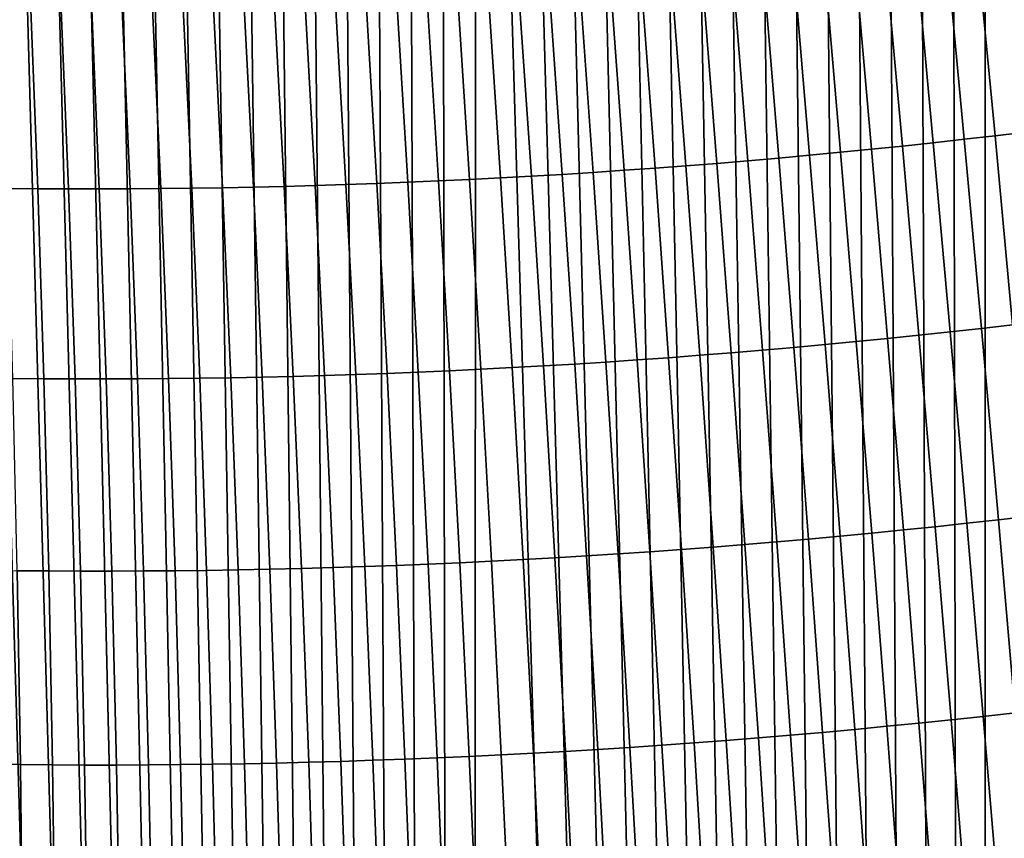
# Model space of a CAD drawing. Header units: metres. Extents: x -240 to 45, y -77 to 27.
# Tile 729 of 1056: x 16.64 to 18.54, y -31.23 to -29.65. Entities that reach past the tile are written whole.
import ezdxf

# ---------------------------------------------------------------- set-up
doc = ezdxf.new("R2010")
doc.units = ezdxf.units.M
doc.layers.add('solid_102011X2', color=7, linetype='CONTINUOUS')

msp = doc.modelspace()

# ---------------------------------------------------------------- linework, layer by layer
at = {"layer": 'solid_102011X2'}
for points in [[(16.511703, -60.200001, 121.426056), (17.503664, -60.200001, 121.550369), (16.57992, -29.114246, 121.436218), (16.52364, -29.097738, 121.427856)], [(17.503664, -60.200001, 121.550369), (16.643175, -29.13261, 121.445427), (16.57992, -29.114246, 121.436218)], [(17.503664, -60.200001, 121.550369), (16.706367, -29.150761, 121.454422), (16.643175, -29.13261, 121.445427)], [(17.503664, -60.200001, 121.550369), (16.769503, -29.168695, 121.463203), (16.706367, -29.150761, 121.454422)], [(17.503664, -60.200001, 121.550369), (16.832582, -29.186422, 121.471771), (16.769503, -29.168695, 121.463203)], [(17.503664, -60.200001, 121.550369), (16.895615, -29.203941, 121.480133), (16.832582, -29.186422, 121.471771)], [(17.503664, -60.200001, 121.550369), (16.958599, -29.221249, 121.488281), (16.895615, -29.203941, 121.480133)], [(17.503664, -60.200001, 121.550369), (17.021534, -29.23834, 121.496223), (16.958599, -29.221249, 121.488281)], [(17.503664, -60.200001, 121.550369), (17.084415, -29.255213, 121.503952), (17.021534, -29.23834, 121.496223)], [(17.503664, -60.200001, 121.550369), (17.147234, -29.271868, 121.511482), (17.084415, -29.255213, 121.503952)], [(17.503664, -60.200001, 121.550369), (17.209988, -29.288305, 121.518791), (17.147234, -29.271868, 121.511482)], [(17.503664, -60.200001, 121.550369), (17.272671, -29.304525, 121.525902), (17.209988, -29.288305, 121.518791)], [(17.503664, -60.200001, 121.550369), (17.335276, -29.320528, 121.532799), (17.272671, -29.304525, 121.525902)], [(17.503664, -60.200001, 121.550369), (17.397797, -29.336315, 121.53949), (17.335276, -29.320528, 121.532799)], [(17.503664, -60.200001, 121.550369), (17.460232, -29.351885, 121.545975), (17.397797, -29.336315, 121.53949)], [(17.503664, -60.200001, 121.550369), (17.522572, -29.367239, 121.552254), (17.460232, -29.351885, 121.545975)], [(17.503664, -60.200001, 121.550369), (18.500589, -60.200001, 121.625076), (17.584812, -29.382376, 121.558319), (17.522572, -29.367239, 121.552254)], [(18.500589, -60.200001, 121.625076), (17.646948, -29.397299, 121.564186), (17.584812, -29.382376, 121.558319)], [(18.500589, -60.200001, 121.625076), (17.708973, -29.412004, 121.569847), (17.646948, -29.397299, 121.564186)], [(18.500589, -60.200001, 121.625076), (17.770882, -29.426495, 121.575302), (17.708973, -29.412004, 121.569847)], [(18.500589, -60.200001, 121.625076), (17.832689, -29.440771, 121.580551), (17.770882, -29.426495, 121.575302)], [(18.500589, -60.200001, 121.625076), (17.894466, -29.454836, 121.585617), (17.832689, -29.440771, 121.580551)], [(18.500589, -60.200001, 121.625076), (17.956205, -29.468691, 121.590477), (17.894466, -29.454836, 121.585617)], [(18.500589, -60.200001, 121.625076), (18.017883, -29.482332, 121.595146), (17.956205, -29.468691, 121.590477)], [(18.500589, -60.200001, 121.625076), (18.079485, -29.495758, 121.599617), (18.017883, -29.482332, 121.595146)], [(18.500589, -60.200001, 121.625076), (18.140984, -29.50897, 121.603889), (18.079485, -29.495758, 121.599617)], [(18.500589, -60.200001, 121.625076), (18.202364, -29.521963, 121.607964), (18.140984, -29.50897, 121.603889)], [(18.525658, -29.871878, 81.254921), (18.465982, -29.878744, 81.257912), (18.432404, -29.518354, 81.144867), (18.491436, -29.511581, 81.141808)], [(18.585329, -29.864775, 81.252098), (18.525658, -29.871878, 81.254921), (18.491436, -29.511581, 81.141808), (18.550467, -29.504574, 81.138916)], [(18.500589, -60.200001, 121.625076), (18.263601, -29.534737, 121.611839), (18.202364, -29.521963, 121.607964)], [(18.346615, -29.891766, 81.264412), (18.286922, -29.897923, 81.267921), (18.255281, -29.537264, 81.155037), (18.314327, -29.531195, 81.151482)], [(18.500589, -60.200001, 121.625076), (18.324678, -29.547291, 121.615524), (18.263601, -29.534737, 121.611839)], [(18.4063, -29.885374, 81.26107), (18.346615, -29.891766, 81.264412), (18.314327, -29.531195, 81.151482), (18.373367, -29.524893, 81.148087)], [(18.465982, -29.878744, 81.257912), (18.4063, -29.885374, 81.26107), (18.373367, -29.524893, 81.148087), (18.432404, -29.518354, 81.144867)], [(18.107807, -29.914968, 81.279495), (18.04809, -29.920177, 81.283707), (18.019041, -29.559193, 81.170959), (18.078112, -29.554062, 81.166725)], [(18.167519, -29.909523, 81.275467), (18.107807, -29.914968, 81.279495), (18.078112, -29.554062, 81.166725), (18.137175, -29.548697, 81.162666)], [(18.227224, -29.903841, 81.271606), (18.167519, -29.909523, 81.275467), (18.137175, -29.548697, 81.162666), (18.196232, -29.543097, 81.158768)], [(18.286922, -29.897923, 81.267921), (18.227224, -29.903841, 81.271606), (18.196232, -29.543097, 81.158768), (18.255281, -29.537264, 81.155037)], [(18.500589, -60.200001, 121.625076), (18.385572, -29.559624, 121.619003), (18.324678, -29.547291, 121.615524)], [(17.868906, -29.934389, 81.297379), (17.809175, -29.938652, 81.302284), (17.782721, -29.577375, 81.189583), (17.841803, -29.573181, 81.184677)], [(17.928637, -29.929888, 81.292641), (17.868906, -29.934389, 81.297379), (17.841803, -29.573181, 81.184677), (17.900885, -29.568752, 81.179932)], [(17.988365, -29.925152, 81.288086), (17.928637, -29.929888, 81.292641), (17.900885, -29.568752, 81.179932), (17.959965, -29.564091, 81.175362)], [(18.04809, -29.920177, 81.283707), (17.988365, -29.925152, 81.288086), (17.959965, -29.564091, 81.175362), (18.019041, -29.559193, 81.170959)], [(18.500589, -60.200001, 121.625076), (18.446264, -29.571732, 121.622292), (18.385572, -29.559624, 121.619003)], [(18.500589, -60.200001, 121.625076), (18.506731, -29.583614, 121.625381), (18.446264, -29.571732, 121.622292)], [(17.57029, -29.953325, 81.323654), (17.510586, -29.956396, 81.32943), (17.487371, -29.59481, 81.216675), (17.546427, -29.591797, 81.210915)], [(17.630001, -29.950014, 81.318047), (17.57029, -29.953325, 81.323654), (17.546427, -29.591797, 81.210915), (17.60549, -29.588545, 81.20533)], [(17.689722, -29.946465, 81.312614), (17.630001, -29.950014, 81.318047), (17.60549, -29.588545, 81.20533), (17.664562, -29.585058, 81.199913)], [(17.749447, -29.942677, 81.307365), (17.689722, -29.946465, 81.312614), (17.664562, -29.585058, 81.199913), (17.723639, -29.581333, 81.194664)], [(17.809175, -29.938652, 81.302284), (17.749447, -29.942677, 81.307365), (17.723639, -29.581333, 81.194664), (17.782721, -29.577375, 81.189583)], [(18.500589, -60.200001, 121.625076), (19.5, -60.200001, 121.650002), (18.566956, -29.595272, 121.628281), (18.506731, -29.583614, 121.625381)], [(16.676624, -29.974091, 81.428535), (16.617229, -29.973537, 81.436913), (16.603783, -29.611376, 81.323112), (16.662527, -29.61195, 81.31485)], [(16.736044, -29.9744, 81.420334), (16.676624, -29.974091, 81.428535), (16.662527, -29.61195, 81.31485), (16.721294, -29.612286, 81.306747)], [(16.795488, -29.974468, 81.412308), (16.736044, -29.9744, 81.420334), (16.721294, -29.612286, 81.306747), (16.780088, -29.612381, 81.29882)], [(16.854959, -29.974295, 81.404449), (16.795488, -29.974468, 81.412308), (16.780088, -29.612381, 81.29882), (16.838905, -29.612234, 81.291054)], [(16.914454, -29.973877, 81.396767), (16.854959, -29.974295, 81.404449), (16.838905, -29.612234, 81.291054), (16.897749, -29.611849, 81.283455)], [(16.973972, -29.973217, 81.389252), (16.914454, -29.973877, 81.396767), (16.897749, -29.611849, 81.283455), (16.956614, -29.611225, 81.276024)], [(17.033514, -29.972317, 81.381912), (16.973972, -29.973217, 81.389252), (16.956614, -29.611225, 81.276024), (17.015503, -29.610359, 81.268761)], [(17.093077, -29.971172, 81.374748), (17.033514, -29.972317, 81.381912), (17.015503, -29.610359, 81.268761), (17.074415, -29.609253, 81.261665)], [(17.152664, -29.969786, 81.367752), (17.093077, -29.971172, 81.374748), (17.074415, -29.609253, 81.261665), (17.13335, -29.607906, 81.25473)], [(17.212273, -29.968157, 81.360931), (17.152664, -29.969786, 81.367752), (17.13335, -29.607906, 81.25473), (17.192308, -29.606321, 81.247971)], [(17.271902, -29.966288, 81.354286), (17.212273, -29.968157, 81.360931), (17.192308, -29.606321, 81.247971), (17.251286, -29.604496, 81.241371)], [(17.331549, -29.964174, 81.347809), (17.271902, -29.966288, 81.354286), (17.251286, -29.604496, 81.241371), (17.310284, -29.602432, 81.234947)], [(17.391214, -29.961823, 81.341507), (17.331549, -29.964174, 81.347809), (17.310284, -29.602432, 81.234947), (17.369299, -29.60013, 81.228683)], [(17.450893, -29.95923, 81.335381), (17.391214, -29.961823, 81.341507), (17.369299, -29.60013, 81.228683), (17.428328, -29.597589, 81.222595)], [(17.510586, -29.956396, 81.32943), (17.450893, -29.95923, 81.335381), (17.428328, -29.597589, 81.222595), (17.487371, -29.59481, 81.216675)], [(18.499296, -30.244123, 81.353699), (18.438902, -30.250847, 81.356804), (18.4063, -29.885374, 81.26107), (18.465982, -29.878744, 81.257912)], [(18.559683, -30.237164, 81.350769), (18.499296, -30.244123, 81.353699), (18.465982, -29.878744, 81.257912), (18.525658, -29.871878, 81.254921)], [(18.620066, -30.229963, 81.348022), (18.559683, -30.237164, 81.350769), (18.525658, -29.871878, 81.254921), (18.585329, -29.864775, 81.252098)], [(18.318094, -30.263575, 81.363548), (18.257681, -30.269579, 81.367195), (18.227224, -29.903841, 81.271606), (18.286922, -29.897923, 81.267921)], [(18.3785, -30.25733, 81.360085), (18.318094, -30.263575, 81.363548), (18.286922, -29.897923, 81.267921), (18.346615, -29.891766, 81.264412)], [(18.438902, -30.250847, 81.356804), (18.3785, -30.25733, 81.360085), (18.346615, -29.891766, 81.264412), (18.4063, -29.885374, 81.26107)], [(18.136831, -30.280874, 81.375023), (18.076397, -30.286163, 81.379204), (18.04809, -29.920177, 81.283707), (18.107807, -29.914968, 81.279495)], [(18.19726, -30.275345, 81.371017), (18.136831, -30.280874, 81.375023), (18.107807, -29.914968, 81.279495), (18.167519, -29.909523, 81.275467)], [(18.257681, -30.269579, 81.367195), (18.19726, -30.275345, 81.371017), (18.167519, -29.909523, 81.275467), (18.227224, -29.903841, 81.271606)], [(17.895067, -30.300598, 81.392838), (17.834621, -30.30493, 81.397743), (17.809175, -29.938652, 81.302284), (17.868906, -29.934389, 81.297379)], [(17.955513, -30.296024, 81.388115), (17.895067, -30.300598, 81.392838), (17.868906, -29.934389, 81.297379), (17.928637, -29.929888, 81.292641)], [(18.015957, -30.291214, 81.383568), (17.955513, -30.296024, 81.388115), (17.928637, -29.929888, 81.292641), (17.988365, -29.925152, 81.288086)], [(18.076397, -30.286163, 81.379204), (18.015957, -30.291214, 81.383568), (17.988365, -29.925152, 81.288086), (18.04809, -29.920177, 81.283707)], [(17.592871, -30.31986, 81.419167), (17.532452, -30.32299, 81.424973), (17.510586, -29.956396, 81.32943), (17.57029, -29.953325, 81.323654)], [(17.653299, -30.316488, 81.413544), (17.592871, -30.31986, 81.419167), (17.57029, -29.953325, 81.323654), (17.630001, -29.950014, 81.318047)], [(17.713736, -30.312876, 81.408096), (17.653299, -30.316488, 81.413544), (17.630001, -29.950014, 81.318047), (17.689722, -29.946465, 81.312614)], [(17.774178, -30.309023, 81.402824), (17.713736, -30.312876, 81.408096), (17.689722, -29.946465, 81.312614), (17.749447, -29.942677, 81.307365)], [(17.834621, -30.30493, 81.397743), (17.774178, -30.309023, 81.402824), (17.749447, -29.942677, 81.307365), (17.809175, -29.938652, 81.302284)], [(16.688431, -30.341249, 81.525093), (16.628319, -30.340721, 81.533585), (16.617229, -29.973537, 81.436913), (16.676624, -29.974091, 81.428535)], [(16.929136, -30.340921, 81.492912), (16.868923, -30.34137, 81.500694), (16.854959, -29.974295, 81.404449), (16.914454, -29.973877, 81.396767)], [(16.989376, -30.340227, 81.485313), (16.929136, -30.340921, 81.492912), (16.914454, -29.973877, 81.396767), (16.973972, -29.973217, 81.389252)], [(17.049637, -30.339289, 81.477898), (16.989376, -30.340227, 81.485313), (16.973972, -29.973217, 81.389252), (17.033514, -29.972317, 81.381912)], [(17.109921, -30.338106, 81.47065), (17.049637, -30.339289, 81.477898), (17.033514, -29.972317, 81.381912), (17.093077, -29.971172, 81.374748)], [(17.170225, -30.336678, 81.463593), (17.109921, -30.338106, 81.47065), (17.093077, -29.971172, 81.374748), (17.152664, -29.969786, 81.367752)], [(17.230553, -30.335005, 81.456703), (17.170225, -30.336678, 81.463593), (17.152664, -29.969786, 81.367752), (17.212273, -29.968157, 81.360931)], [(17.290899, -30.333088, 81.449997), (17.230553, -30.335005, 81.456703), (17.212273, -29.968157, 81.360931), (17.271902, -29.966288, 81.354286)], [(17.351265, -30.330929, 81.443474), (17.290899, -30.333088, 81.449997), (17.271902, -29.966288, 81.354286), (17.331549, -29.964174, 81.347809)], [(17.411648, -30.328526, 81.437126), (17.351265, -30.330929, 81.443474), (17.331549, -29.964174, 81.347809), (17.391214, -29.961823, 81.341507)], [(17.472042, -30.325878, 81.430962), (17.411648, -30.328526, 81.437126), (17.391214, -29.961823, 81.341507), (17.450893, -29.95923, 81.335381)], [(17.532452, -30.32299, 81.424973), (17.472042, -30.325878, 81.430962), (17.450893, -29.95923, 81.335381), (17.510586, -29.956396, 81.32943)], [(16.748569, -30.341534, 81.516785), (16.688431, -30.341249, 81.525093), (16.676624, -29.974091, 81.428535), (16.736044, -29.9744, 81.420334)], [(16.808733, -30.341574, 81.508652), (16.748569, -30.341534, 81.516785), (16.736044, -29.9744, 81.420334), (16.795488, -29.974468, 81.412308)], [(16.868923, -30.34137, 81.500694), (16.808733, -30.341574, 81.508652), (16.795488, -29.974468, 81.412308), (16.854959, -29.974295, 81.404449)], [(18.593437, -30.606617, 81.429153), (18.532272, -30.613674, 81.432014), (18.499296, -30.244123, 81.353699), (18.559683, -30.237164, 81.350769)], [(18.409916, -30.627066, 81.438293), (18.348728, -30.6334, 81.441711), (18.318094, -30.263575, 81.363548), (18.3785, -30.25733, 81.360085)], [(18.471098, -30.620491, 81.435059), (18.409916, -30.627066, 81.438293), (18.3785, -30.25733, 81.360085), (18.438902, -30.250847, 81.356804)], [(18.532272, -30.613674, 81.432014), (18.471098, -30.620491, 81.435059), (18.438902, -30.250847, 81.356804), (18.499296, -30.244123, 81.353699)], [(18.22633, -30.645344, 81.449104), (18.165119, -30.650953, 81.453079), (18.136831, -30.280874, 81.375023), (18.19726, -30.275345, 81.371017)], [(18.287533, -30.639492, 81.445312), (18.22633, -30.645344, 81.449104), (18.19726, -30.275345, 81.371017), (18.257681, -30.269579, 81.367195)], [(18.348728, -30.6334, 81.441711), (18.287533, -30.639492, 81.445312), (18.257681, -30.269579, 81.367195), (18.318094, -30.263575, 81.363548)], [(17.981455, -30.66634, 81.466125), (17.920227, -30.670986, 81.470848), (17.895067, -30.300598, 81.392838), (17.955513, -30.296024, 81.388115)], [(18.042681, -30.661453, 81.461586), (17.981455, -30.66634, 81.466125), (17.955513, -30.296024, 81.388115), (18.015957, -30.291214, 81.383568)], [(18.103903, -30.656324, 81.457245), (18.042681, -30.661453, 81.461586), (18.015957, -30.291214, 81.383568), (18.076397, -30.286163, 81.379204)], [(18.165119, -30.650953, 81.453079), (18.103903, -30.656324, 81.457245), (18.076397, -30.286163, 81.379204), (18.136831, -30.280874, 81.375023)], [(17.736551, -30.683472, 81.48613), (17.675333, -30.687147, 81.491592), (17.653299, -30.316488, 81.413544), (17.713736, -30.312876, 81.408096)], [(17.797773, -30.679552, 81.48085), (17.736551, -30.683472, 81.48613), (17.713736, -30.312876, 81.408096), (17.774178, -30.309023, 81.402824)], [(17.858999, -30.67539, 81.475754), (17.797773, -30.679552, 81.48085), (17.774178, -30.309023, 81.402824), (17.834621, -30.30493, 81.397743)], [(17.920227, -30.670986, 81.470848), (17.858999, -30.67539, 81.475754), (17.834621, -30.30493, 81.397743), (17.895067, -30.300598, 81.392838)], [(17.247108, -30.706041, 81.535072), (17.185997, -30.70776, 81.542023), (17.170225, -30.336678, 81.463593), (17.230553, -30.335005, 81.456703)], [(17.308239, -30.704079, 81.528305), (17.247108, -30.706041, 81.535072), (17.230553, -30.335005, 81.456703), (17.290899, -30.333088, 81.449997)], [(17.369389, -30.70187, 81.521721), (17.308239, -30.704079, 81.528305), (17.290899, -30.333088, 81.449997), (17.351265, -30.330929, 81.443474)], [(17.430553, -30.699413, 81.51532), (17.369389, -30.70187, 81.521721), (17.351265, -30.330929, 81.443474), (17.411648, -30.328526, 81.437126)], [(17.491732, -30.696714, 81.509109), (17.430553, -30.699413, 81.51532), (17.411648, -30.328526, 81.437126), (17.472042, -30.325878, 81.430962)], [(17.552921, -30.693769, 81.50309), (17.491732, -30.696714, 81.509109), (17.472042, -30.325878, 81.430962), (17.532452, -30.32299, 81.424973)], [(17.614124, -30.69058, 81.497246), (17.552921, -30.693769, 81.50309), (17.532452, -30.32299, 81.424973), (17.592871, -30.31986, 81.419167)], [(17.675333, -30.687147, 81.491592), (17.614124, -30.69058, 81.497246), (17.592871, -30.31986, 81.419167), (17.653299, -30.316488, 81.413544)], [(16.69792, -30.712605, 81.604309), (16.637022, -30.712099, 81.612923), (16.628319, -30.340721, 81.533585), (16.688431, -30.341249, 81.525093)], [(16.758842, -30.712864, 81.595879), (16.69792, -30.712605, 81.604309), (16.688431, -30.341249, 81.525093), (16.748569, -30.341534, 81.516785)], [(16.819792, -30.712875, 81.587631), (16.758842, -30.712864, 81.595879), (16.748569, -30.341534, 81.516785), (16.808733, -30.341574, 81.508652)], [(16.880768, -30.712639, 81.579567), (16.819792, -30.712875, 81.587631), (16.808733, -30.341574, 81.508652), (16.868923, -30.34137, 81.500694)], [(16.941767, -30.712158, 81.571693), (16.880768, -30.712639, 81.579567), (16.868923, -30.34137, 81.500694), (16.929136, -30.340921, 81.492912)], [(17.00279, -30.711428, 81.563995), (16.941767, -30.712158, 81.571693), (16.929136, -30.340921, 81.492912), (16.989376, -30.340227, 81.485313)], [(17.063837, -30.710453, 81.556488), (17.00279, -30.711428, 81.563995), (16.989376, -30.340227, 81.485313), (17.049637, -30.339289, 81.477898)], [(17.124907, -30.709229, 81.549164), (17.063837, -30.710453, 81.556488), (17.049637, -30.339289, 81.477898), (17.109921, -30.338106, 81.47065)], [(17.185997, -30.70776, 81.542023), (17.124907, -30.709229, 81.549164), (17.109921, -30.338106, 81.47065), (17.170225, -30.336678, 81.463593)], [(18.502819, -30.993475, 81.495667), (18.440792, -31.000143, 81.498848), (18.409916, -30.627066, 81.438293), (18.471098, -30.620491, 81.435059)], [(18.564837, -30.986563, 81.492676), (18.502819, -30.993475, 81.495667), (18.471098, -30.620491, 81.435059), (18.532272, -30.613674, 81.432014)], [(18.626846, -30.979408, 81.489876), (18.564837, -30.986563, 81.492676), (18.532272, -30.613674, 81.432014), (18.593437, -30.606617, 81.429153)], [(18.316713, -31.012747, 81.505791), (18.254663, -31.018684, 81.509552), (18.22633, -30.645344, 81.449104), (18.287533, -30.639492, 81.445312)], [(18.378757, -31.006567, 81.502228), (18.316713, -31.012747, 81.505791), (18.287533, -30.639492, 81.445312), (18.348728, -30.6334, 81.441711)], [(18.440792, -31.000143, 81.498848), (18.378757, -31.006567, 81.502228), (18.348728, -30.6334, 81.441711), (18.409916, -30.627066, 81.438293)], [(18.130543, -31.029831, 81.517639), (18.068476, -31.035038, 81.52198), (18.042681, -30.661453, 81.461586), (18.103903, -30.656324, 81.457245)], [(18.192608, -31.02438, 81.513496), (18.130543, -31.029831, 81.517639), (18.103903, -30.656324, 81.457245), (18.165119, -30.650953, 81.453079)], [(18.254663, -31.018684, 81.509552), (18.192608, -31.02438, 81.513496), (18.165119, -30.650953, 81.453079), (18.22633, -30.645344, 81.449104)], [(17.882257, -31.049198, 81.53614), (17.820185, -31.053431, 81.541245), (17.797773, -30.679552, 81.48085), (17.858999, -30.67539, 81.475754)], [(17.94433, -31.044724, 81.531227), (17.882257, -31.049198, 81.53614), (17.858999, -30.67539, 81.475754), (17.920227, -30.670986, 81.470848)], [(18.006403, -31.040003, 81.526505), (17.94433, -31.044724, 81.531227), (17.920227, -30.670986, 81.470848), (17.981455, -30.66634, 81.466125)], [(18.068476, -31.035038, 81.52198), (18.006403, -31.040003, 81.526505), (17.981455, -30.66634, 81.466125), (18.042681, -30.661453, 81.461586)], [(17.509914, -31.070902, 81.569664), (17.447889, -31.073658, 81.57592), (17.430553, -30.699413, 81.51532), (17.491732, -30.696714, 81.509109)], [(17.571951, -31.0679, 81.563591), (17.509914, -31.070902, 81.569664), (17.491732, -30.696714, 81.509109), (17.552921, -30.693769, 81.50309)], [(17.633999, -31.064651, 81.557716), (17.571951, -31.0679, 81.563591), (17.552921, -30.693769, 81.50309), (17.614124, -30.69058, 81.497246)], [(17.696054, -31.061157, 81.552032), (17.633999, -31.064651, 81.557716), (17.614124, -30.69058, 81.497246), (17.675333, -30.687147, 81.491592)], [(17.758118, -31.057417, 81.546547), (17.696054, -31.061157, 81.552032), (17.675333, -30.687147, 81.491592), (17.736551, -30.683472, 81.48613)], [(17.820185, -31.053431, 81.541245), (17.758118, -31.057417, 81.546547), (17.736551, -30.683472, 81.48613), (17.797773, -30.679552, 81.48085)], [(16.643326, -31.08684, 81.674744), (16.58161, -31.086111, 81.683685), (16.576155, -30.711348, 81.621719), (16.637022, -30.712099, 81.612923)], [(16.70507, -31.087322, 81.666), (16.643326, -31.08684, 81.674744), (16.637022, -30.712099, 81.612923), (16.69792, -30.712605, 81.604309)], [(16.766842, -31.087553, 81.65744), (16.70507, -31.087322, 81.666), (16.69792, -30.712605, 81.604309), (16.758842, -30.712864, 81.595879)], [(16.828642, -31.087536, 81.649071), (16.766842, -31.087553, 81.65744), (16.758842, -30.712864, 81.595879), (16.819792, -30.712875, 81.587631)], [(16.890467, -31.087269, 81.6409), (16.828642, -31.087536, 81.649071), (16.819792, -30.712875, 81.587631), (16.880768, -30.712639, 81.579567)], [(16.952316, -31.086754, 81.632912), (16.890467, -31.087269, 81.6409), (16.880768, -30.712639, 81.579567), (16.941767, -30.712158, 81.571693)], [(17.014189, -31.085989, 81.625122), (16.952316, -31.086754, 81.632912), (16.941767, -30.712158, 81.571693), (17.00279, -30.711428, 81.563995)], [(17.076086, -31.084974, 81.617516), (17.014189, -31.085989, 81.625122), (17.00279, -30.711428, 81.563995), (17.063837, -30.710453, 81.556488)], [(17.138004, -31.08371, 81.610107), (17.076086, -31.084974, 81.617516), (17.063837, -30.710453, 81.556488), (17.124907, -30.709229, 81.549164)], [(17.199944, -31.082197, 81.602882), (17.138004, -31.08371, 81.610107), (17.124907, -30.709229, 81.549164), (17.185997, -30.70776, 81.542023)], [(17.261904, -31.080435, 81.595856), (17.199944, -31.082197, 81.602882), (17.185997, -30.70776, 81.542023), (17.247108, -30.706041, 81.535072)], [(17.323883, -31.078424, 81.58902), (17.261904, -31.080435, 81.595856), (17.247108, -30.706041, 81.535072), (17.308239, -30.704079, 81.528305)], [(17.385878, -31.076164, 81.582375), (17.323883, -31.078424, 81.58902), (17.308239, -30.704079, 81.528305), (17.369389, -30.70187, 81.521721)], [(17.447889, -31.073658, 81.57592), (17.385878, -31.076164, 81.582375), (17.369389, -30.70187, 81.521721), (17.430553, -30.699413, 81.51532)], [(18.471056, -31.375723, 81.541626), (18.408112, -31.382238, 81.54496), (18.378757, -31.006567, 81.502228), (18.440792, -31.000143, 81.498848)], [(18.533991, -31.368963, 81.538498), (18.471056, -31.375723, 81.541626), (18.440792, -31.000143, 81.498848), (18.502819, -30.993475, 81.495667)], [(18.596916, -31.361956, 81.535561), (18.533991, -31.368963, 81.538498), (18.502819, -30.993475, 81.495667), (18.564837, -30.986563, 81.492676)], [(18.2822, -31.394533, 81.552216), (18.219233, -31.400312, 81.556145), (18.192608, -31.02438, 81.513496), (18.254663, -31.018684, 81.509552)], [(18.34516, -31.388508, 81.548492), (18.2822, -31.394533, 81.552216), (18.254663, -31.018684, 81.509552), (18.316713, -31.012747, 81.505791)], [(18.408112, -31.382238, 81.54496), (18.34516, -31.388508, 81.548492), (18.316713, -31.012747, 81.505791), (18.378757, -31.006567, 81.502228)], [(18.093283, -31.411133, 81.564598), (18.030304, -31.416174, 81.569122), (18.006403, -31.040003, 81.526505), (18.068476, -31.035038, 81.52198)], [(18.15626, -31.405846, 81.560272), (18.093283, -31.411133, 81.564598), (18.068476, -31.035038, 81.52198), (18.130543, -31.029831, 81.517639)], [(18.219233, -31.400312, 81.556145), (18.15626, -31.405846, 81.560272), (18.130543, -31.029831, 81.517639), (18.192608, -31.02438, 81.513496)], [(17.778385, -31.433872, 81.589211), (17.715416, -31.437677, 81.594727), (17.696054, -31.061157, 81.552032), (17.758118, -31.057417, 81.546547)], [(17.841362, -31.429819, 81.583885), (17.778385, -31.433872, 81.589211), (17.758118, -31.057417, 81.546547), (17.820185, -31.053431, 81.541245)], [(17.904341, -31.425518, 81.578766), (17.841362, -31.429819, 81.583885), (17.820185, -31.053431, 81.541245), (17.882257, -31.049198, 81.53614)], [(17.967321, -31.420969, 81.573845), (17.904341, -31.425518, 81.578766), (17.882257, -31.049198, 81.53614), (17.94433, -31.044724, 81.531227)], [(18.030304, -31.416174, 81.569122), (17.967321, -31.420969, 81.573845), (17.94433, -31.044724, 81.531227), (18.006403, -31.040003, 81.526505)], [(17.400698, -31.452974, 81.625305), (17.337791, -31.455284, 81.632011), (17.323883, -31.078424, 81.58902), (17.385878, -31.076164, 81.582375)], [(17.463617, -31.450415, 81.61879), (17.400698, -31.452974, 81.625305), (17.385878, -31.076164, 81.582375), (17.447889, -31.073658, 81.57592)], [(17.52655, -31.447603, 81.61248), (17.463617, -31.450415, 81.61879), (17.447889, -31.073658, 81.57592), (17.509914, -31.070902, 81.569664)], [(17.589497, -31.444544, 81.606361), (17.52655, -31.447603, 81.61248), (17.509914, -31.070902, 81.569664), (17.571951, -31.0679, 81.563591)], [(17.652451, -31.441236, 81.600441), (17.589497, -31.444544, 81.606361), (17.571951, -31.0679, 81.563591), (17.633999, -31.064651, 81.557716)], [(17.715416, -31.437677, 81.594727), (17.652451, -31.441236, 81.600441), (17.633999, -31.064651, 81.557716), (17.696054, -31.061157, 81.552032)], [(16.647213, -31.464104, 81.71891), (16.584587, -31.463396, 81.727989), (16.58161, -31.086111, 81.683685), (16.643326, -31.08684, 81.674744)], [(16.709867, -31.46456, 81.710022), (16.647213, -31.464104, 81.71891), (16.643326, -31.08684, 81.674744), (16.70507, -31.087322, 81.666)], [(16.772551, -31.464764, 81.701332), (16.709867, -31.46456, 81.710022), (16.70507, -31.087322, 81.666), (16.766842, -31.087553, 81.65744)], [(16.83526, -31.464716, 81.692841), (16.772551, -31.464764, 81.701332), (16.766842, -31.087553, 81.65744), (16.828642, -31.087536, 81.649071)], [(16.897997, -31.464418, 81.684547), (16.83526, -31.464716, 81.692841), (16.828642, -31.087536, 81.649071), (16.890467, -31.087269, 81.6409)], [(16.960758, -31.463867, 81.676445), (16.897997, -31.464418, 81.684547), (16.890467, -31.087269, 81.6409), (16.952316, -31.086754, 81.632912)], [(17.023544, -31.463066, 81.668549), (16.960758, -31.463867, 81.676445), (16.952316, -31.086754, 81.632912), (17.014189, -31.085989, 81.625122)], [(17.086353, -31.462013, 81.660843), (17.023544, -31.463066, 81.668549), (17.014189, -31.085989, 81.625122), (17.076086, -31.084974, 81.617516)], [(17.149183, -31.460709, 81.653336), (17.086353, -31.462013, 81.660843), (17.076086, -31.084974, 81.617516), (17.138004, -31.08371, 81.610107)], [(17.212034, -31.459152, 81.646034), (17.149183, -31.460709, 81.653336), (17.138004, -31.08371, 81.610107), (17.199944, -31.082197, 81.602882)], [(17.274904, -31.457344, 81.638924), (17.212034, -31.459152, 81.646034), (17.199944, -31.082197, 81.602882), (17.261904, -31.080435, 81.595856)], [(17.337791, -31.455284, 81.632011), (17.274904, -31.457344, 81.638924), (17.261904, -31.080435, 81.595856), (17.323883, -31.078424, 81.58902)]]:
    msp.add_3dface(points, dxfattribs=at)

doc.saveas('drawing.dxf')
